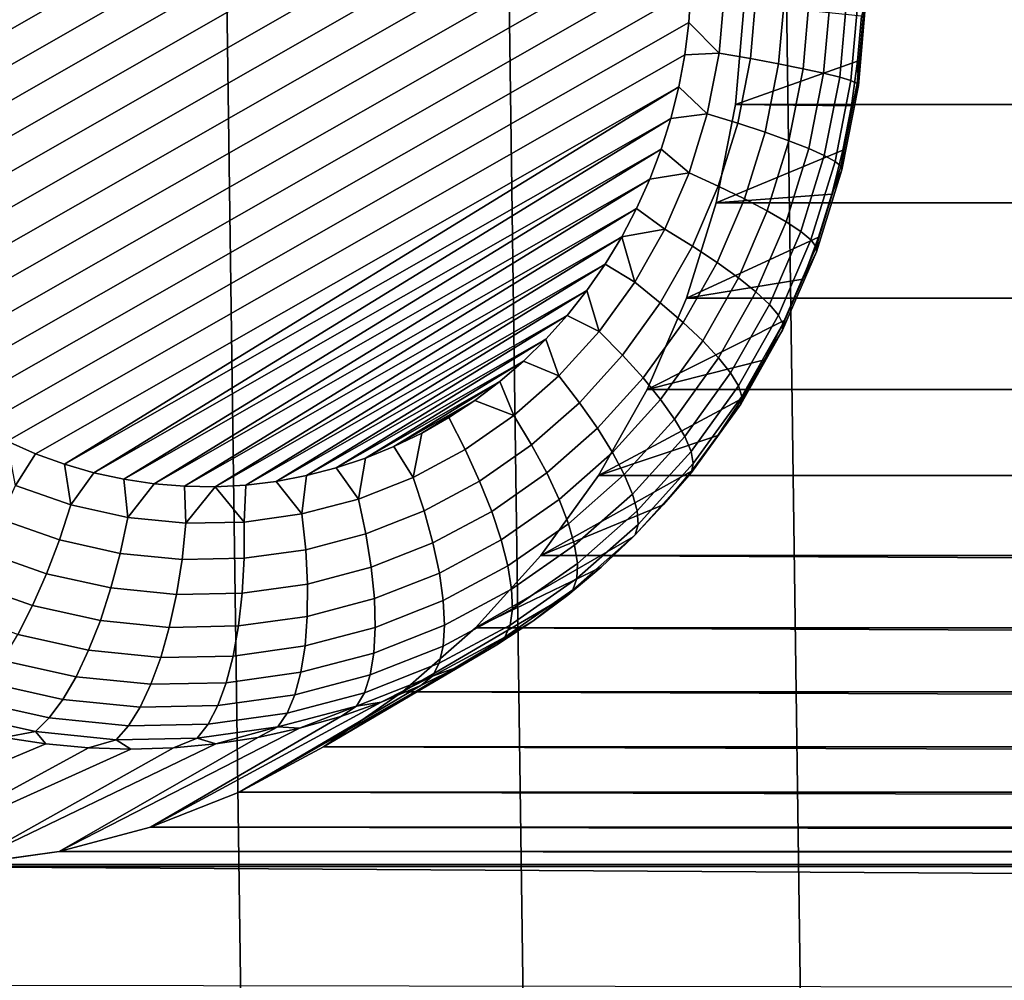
# Model space of a CAD drawing. Header units: metres. Extents: x -22 to 239, y -22 to 22.
# Tile 243 of 325: x 213 to 214.11, y -6.39 to -5.31. Entities that reach past the tile are written whole.
import ezdxf

# ---------------------------------------------------------------- set-up
doc = ezdxf.new("R2010")
doc.units = ezdxf.units.M
doc.layers.add('solid_10_151_033_XXX', color=7, linetype='CONTINUOUS')

msp = doc.modelspace()

# ---------------------------------------------------------------- linework, layer by layer
at = {"layer": 'solid_10_151_033_XXX'}
for points in [[(213.318314, -11.408838, 229.399719), (212.997879, 11.603481, 229.283081), (212.672134, 11.787946, 229.16452), (212.997879, -11.603481, 229.283081)], [(213.633255, -11.204146, 229.514343), (213.318314, 11.408838, 229.399719), (212.997879, 11.603481, 229.283081), (213.318314, -11.408838, 229.399719)], [(213.942337, -10.98961, 229.626846), (213.633255, 11.204146, 229.514343), (213.318314, 11.408838, 229.399719), (213.633255, -11.204146, 229.514343)], [(214.245285, -10.76545, 229.737106), (213.942337, 10.98961, 229.626846), (213.633255, 11.204146, 229.514343), (213.942337, -10.98961, 229.626846)], [(214.54187, -10.531833, 229.845047), (214.245285, 10.76545, 229.737106), (213.942337, 10.98961, 229.626846), (214.245285, -10.76545, 229.737106)], [(213.577393, -4.825072, 183.52153), (212.670151, -5.342736, 183.191315), (212.666, -5.306342, 183.189804), (213.551315, -4.801344, 183.512039)], [(213.601883, -4.850353, 183.530441), (212.676422, -5.378626, 183.193604), (212.670151, -5.342736, 183.191315), (213.577393, -4.825072, 183.52153)], [(213.624725, -4.877068, 183.538757), (212.684753, -5.413842, 183.19664), (212.676422, -5.378626, 183.193604), (213.601883, -4.850353, 183.530441)], [(213.645798, -4.905026, 183.546432), (212.695068, -5.448248, 183.200394), (212.684753, -5.413842, 183.19664), (213.624725, -4.877068, 183.538757)], [(213.66507, -4.934038, 183.553436), (212.707275, -5.481658, 183.204834), (212.695068, -5.448248, 183.200394), (213.645798, -4.905026, 183.546432)], [(213.682495, -4.964028, 183.559784), (212.721252, -5.513919, 183.209915), (212.707275, -5.481658, 183.204834), (213.66507, -4.934038, 183.553436)], [(213.698181, -4.995081, 183.565491), (212.736954, -5.544971, 183.215637), (212.721252, -5.513919, 183.209915), (213.682495, -4.964028, 183.559784)], [(213.712158, -5.027343, 183.570587), (212.754379, -5.574962, 183.22197), (212.736954, -5.544971, 183.215637), (213.698181, -4.995081, 183.565491)], [(213.72438, -5.060751, 183.575027), (212.773636, -5.603974, 183.228989), (212.754379, -5.574962, 183.22197), (213.712158, -5.027343, 183.570587)], [(213.734695, -5.095158, 183.578781), (212.794724, -5.631932, 183.236664), (212.773636, -5.603974, 183.228989), (213.72438, -5.060751, 183.575027)], [(213.743027, -5.130374, 183.581818), (212.817566, -5.658647, 183.24498), (212.794724, -5.631932, 183.236664), (213.734695, -5.095158, 183.578781)], [(213.749298, -5.166264, 183.584091), (212.842056, -5.683928, 183.253891), (212.817566, -5.658647, 183.24498), (213.743027, -5.130374, 183.581818)], [(213.753448, -5.202659, 183.585617), (212.868134, -5.707655, 183.263382), (212.842056, -5.683928, 183.253891), (213.749298, -5.166264, 183.584091)], [(213.755447, -5.239326, 183.586334), (212.895676, -5.729683, 183.273407), (212.868134, -5.707655, 183.263382), (213.753448, -5.202659, 183.585617)], [(213.755249, -5.27611, 183.586258), (212.924515, -5.749851, 183.283905), (212.895676, -5.729683, 183.273407), (213.755447, -5.239326, 183.586334)], [(213.752869, -5.312836, 183.585403), (212.954544, -5.768068, 183.29483), (212.924515, -5.749851, 183.283905), (213.755249, -5.27611, 183.586258)], [(213.787033, -5.347259, 183.600891), (213.752869, -5.312836, 183.585403), (213.755249, -5.27611, 183.586258), (213.793167, -5.277771, 183.603119)], [(213.787033, -5.347259, 183.600891), (213.793167, -5.277771, 183.603119), (213.82869, -5.279304, 183.625275), (213.822159, -5.353367, 183.622894)], [(213.822159, -5.353367, 183.622894), (213.82869, -5.279304, 183.625275), (213.860779, -5.280776, 183.652161), (213.853867, -5.359237, 183.649643)], [(213.853867, -5.359237, 183.649643), (213.860779, -5.280776, 183.652161), (213.888809, -5.28216, 183.683273), (213.881531, -5.364753, 183.680618)], [(213.881531, -5.364753, 183.680618), (213.888809, -5.28216, 183.683273), (213.912247, -5.283428, 183.717987), (213.904633, -5.369807, 183.71521)], [(213.904633, -5.369807, 183.71521), (213.912247, -5.283428, 183.717987), (213.930603, -5.284555, 183.755615), (213.922699, -5.3743, 183.752747)], [(213.922699, -5.3743, 183.752747), (213.930603, -5.284555, 183.755615), (213.943542, -5.28552, 183.795456), (213.935379, -5.378147, 183.79248)], [(213.935379, -5.378147, 183.79248), (213.943542, -5.28552, 183.795456), (213.950821, -5.286304, 183.8367), (213.942444, -5.38127, 183.833664)], [(229.024612, -5.292181, 190.208038), (229.034546, -5.404896, 190.211655), (213.805267, -5.404896, 184.66864), (213.815186, -5.292181, 184.672256)], [(213.942902, -5.356242, 183.918381), (213.947067, -5.305457, 183.919891), (213.815186, -5.292181, 184.672256), (213.805267, -5.404896, 184.66864)], [(213.942444, -5.38127, 183.833664), (213.950821, -5.286304, 183.8367), (213.952271, -5.286891, 183.878571), (213.943756, -5.383609, 183.875473)], [(213.943756, -5.383609, 183.875473), (213.952271, -5.286891, 183.878571), (213.947067, -5.305457, 183.919891), (213.942902, -5.356242, 183.918381)], [(213.748322, -5.349261, 183.58374), (212.985626, -5.784235, 183.306137), (212.954544, -5.768068, 183.29483), (213.752869, -5.312836, 183.585403)], [(213.787033, -5.347259, 183.600891), (213.748322, -5.349261, 183.58374), (213.752869, -5.312836, 183.585403)], [(213.741623, -5.385253, 183.581299), (213.017548, -5.798253, 183.317764), (212.985626, -5.784235, 183.306137), (213.748322, -5.349261, 183.58374)], [(213.787033, -5.347259, 183.600891), (213.773636, -5.415579, 183.596024), (213.741623, -5.385253, 183.581299), (213.748322, -5.349261, 183.58374)], [(213.773636, -5.415579, 183.596024), (213.787033, -5.347259, 183.600891), (213.822159, -5.353367, 183.622894), (213.807877, -5.426188, 183.617706)], [(213.935959, -5.406683, 183.915848), (213.942902, -5.356242, 183.918381), (213.805267, -5.404896, 184.66864)], [(213.807877, -5.426188, 183.617706), (213.822159, -5.353367, 183.622894), (213.853867, -5.359237, 183.649643), (213.838745, -5.436381, 183.64415)], [(213.838745, -5.436381, 183.64415), (213.853867, -5.359237, 183.649643), (213.881531, -5.364753, 183.680618), (213.865616, -5.445959, 183.67482)], [(213.943756, -5.383609, 183.875473), (213.942902, -5.356242, 183.918381), (213.935959, -5.406683, 183.915848)], [(213.865616, -5.445959, 183.67482), (213.881531, -5.364753, 183.680618), (213.904633, -5.369807, 183.71521), (213.88797, -5.454736, 183.709152)], [(213.88797, -5.454736, 183.709152), (213.904633, -5.369807, 183.71521), (213.922699, -5.3743, 183.752747), (213.905396, -5.462539, 183.746445)], [(213.905396, -5.462539, 183.746445), (213.922699, -5.3743, 183.752747), (213.935379, -5.378147, 183.79248), (213.917526, -5.469218, 183.78598)], [(213.741623, -5.385253, 183.581299), (213.050186, -5.81008, 183.329636), (213.017548, -5.798253, 183.317764)], [(213.741623, -5.385253, 183.581299), (213.732819, -5.420679, 183.578094), (213.050186, -5.81008, 183.329636)], [(213.773636, -5.415579, 183.596024), (213.732819, -5.420679, 183.578094), (213.741623, -5.385253, 183.581299)], [(213.917526, -5.469218, 183.78598), (213.935379, -5.378147, 183.79248), (213.942444, -5.38127, 183.833664), (213.924149, -5.474642, 183.826996)], [(213.924149, -5.474642, 183.826996), (213.942444, -5.38127, 183.833664), (213.943756, -5.383609, 183.875473), (213.92511, -5.478704, 183.868683)], [(213.92511, -5.478704, 183.868683), (213.943756, -5.383609, 183.875473), (213.935959, -5.406683, 183.915848), (213.92627, -5.456608, 183.912323)], [(229.034546, -5.404896, 190.211655), (229.056259, -5.515649, 190.219559), (213.783554, -5.515649, 184.660736), (213.805267, -5.404896, 184.66864)], [(213.92627, -5.456608, 183.912323), (213.935959, -5.406683, 183.915848), (213.805267, -5.404896, 184.66864), (213.783554, -5.515649, 184.660736)], [(213.773636, -5.415579, 183.596024), (213.753143, -5.481875, 183.588562), (213.721954, -5.455391, 183.574142), (213.732819, -5.420679, 183.578094)], [(213.753143, -5.481875, 183.588562), (213.773636, -5.415579, 183.596024), (213.807877, -5.426188, 183.617706), (213.786041, -5.49685, 183.609756)], [(213.732819, -5.420679, 183.578094), (213.083405, -5.819678, 183.341736), (213.050186, -5.81008, 183.329636)], [(213.732819, -5.420679, 183.578094), (213.721954, -5.455391, 183.574142), (213.083405, -5.819678, 183.341736)], [(213.786041, -5.49685, 183.609756), (213.807877, -5.426188, 183.617706), (213.838745, -5.436381, 183.64415), (213.815598, -5.511238, 183.635727)], [(213.815598, -5.511238, 183.635727), (213.838745, -5.436381, 183.64415), (213.865616, -5.445959, 183.67482), (213.841248, -5.524758, 183.665955)], [(213.841248, -5.524758, 183.665955), (213.865616, -5.445959, 183.67482), (213.88797, -5.454736, 183.709152), (213.862488, -5.537147, 183.699875)], [(213.721954, -5.455391, 183.574142), (213.117096, -5.827019, 183.353989), (213.083405, -5.819678, 183.341736)], [(213.721954, -5.455391, 183.574142), (213.709061, -5.489291, 183.569458), (213.117096, -5.827019, 183.353989)], [(213.753143, -5.481875, 183.588562), (213.709061, -5.489291, 183.569458), (213.721954, -5.455391, 183.574142)], [(213.913864, -5.50585, 183.907806), (213.92627, -5.456608, 183.912323), (213.783554, -5.515649, 184.660736)], [(213.862488, -5.537147, 183.699875), (213.88797, -5.454736, 183.709152), (213.905396, -5.462539, 183.746445), (213.878922, -5.548162, 183.736801)], [(213.878922, -5.548162, 183.736801), (213.905396, -5.462539, 183.746445), (213.917526, -5.469218, 183.78598), (213.890198, -5.55759, 183.776031)], [(213.92511, -5.478704, 183.868683), (213.92627, -5.456608, 183.912323), (213.913864, -5.50585, 183.907806)], [(213.890198, -5.55759, 183.776031), (213.917526, -5.469218, 183.78598), (213.924149, -5.474642, 183.826996), (213.896133, -5.565246, 183.816803)], [(213.753143, -5.481875, 183.588562), (213.7258, -5.545311, 183.578598), (213.694183, -5.522281, 183.564041), (213.709061, -5.489291, 183.569458)], [(213.7258, -5.545311, 183.578598), (213.753143, -5.481875, 183.588562), (213.786041, -5.49685, 183.609756), (213.756882, -5.564464, 183.599136)], [(213.896133, -5.565246, 183.816803), (213.924149, -5.474642, 183.826996), (213.92511, -5.478704, 183.868683), (213.896576, -5.570981, 183.858307)], [(213.896576, -5.570981, 183.858307), (213.92511, -5.478704, 183.868683), (213.913864, -5.50585, 183.907806), (213.898804, -5.554242, 183.902328)], [(213.709061, -5.489291, 183.569458), (213.151123, -5.832087, 183.366379), (213.117096, -5.827019, 183.353989)], [(213.709061, -5.489291, 183.569458), (213.694183, -5.522281, 183.564041), (213.151123, -5.832087, 183.366379)], [(213.898804, -5.554242, 183.902328), (213.913864, -5.50585, 183.907806), (213.783554, -5.515649, 184.660736), (213.75032, -5.623117, 184.648651)], [(213.756882, -5.564464, 183.599136), (213.786041, -5.49685, 183.609756), (213.815598, -5.511238, 183.635727), (213.784714, -5.582866, 183.624481)], [(229.056259, -5.515649, 190.219559), (229.089493, -5.623117, 190.231644), (213.75032, -5.623117, 184.648651), (213.783554, -5.515649, 184.660736)], [(213.784714, -5.582866, 183.624481), (213.815598, -5.511238, 183.635727), (213.841248, -5.524758, 183.665955), (213.808746, -5.600158, 183.654129)], [(213.694183, -5.522281, 183.564041), (213.18541, -5.834867, 183.37886), (213.151123, -5.832087, 183.366379)], [(213.694183, -5.522281, 183.564041), (213.677368, -5.554221, 183.557922), (213.18541, -5.834867, 183.37886)], [(213.7258, -5.545311, 183.578598), (213.677368, -5.554221, 183.557922), (213.694183, -5.522281, 183.564041)], [(213.808746, -5.600158, 183.654129), (213.841248, -5.524758, 183.665955), (213.862488, -5.537147, 183.699875), (213.828506, -5.616003, 183.6875)], [(213.828506, -5.616003, 183.6875), (213.862488, -5.537147, 183.699875), (213.878922, -5.548162, 183.736801), (213.843597, -5.630092, 183.723953)], [(213.691956, -5.60509, 183.566284), (213.677368, -5.554221, 183.557922), (213.7258, -5.545311, 183.578598)], [(213.691956, -5.60509, 183.566284), (213.7258, -5.545311, 183.578598), (213.756882, -5.564464, 183.599136), (213.72081, -5.62818, 183.586014)], [(213.843597, -5.630092, 183.723953), (213.878922, -5.548162, 183.736801), (213.890198, -5.55759, 183.776031), (213.85376, -5.642149, 183.762772)], [(213.677368, -5.554221, 183.557922), (213.219818, -5.835343, 183.391388), (213.18541, -5.834867, 183.37886)], [(213.677368, -5.554221, 183.557922), (213.658691, -5.584993, 183.551117), (213.219818, -5.835343, 183.391388)], [(213.691956, -5.60509, 183.566284), (213.658691, -5.584993, 183.551117), (213.677368, -5.554221, 183.557922)], [(213.881119, -5.601619, 183.895889), (213.898804, -5.554242, 183.902328), (213.75032, -5.623117, 184.648651)], [(213.85376, -5.642149, 183.762772), (213.890198, -5.55759, 183.776031), (213.896133, -5.565246, 183.816803), (213.858749, -5.651941, 183.803192)], [(213.896576, -5.570981, 183.858307), (213.898804, -5.554242, 183.902328), (213.881119, -5.601619, 183.895889)], [(213.72081, -5.62818, 183.586014), (213.756882, -5.564464, 183.599136), (213.784714, -5.582866, 183.624481), (213.74649, -5.650364, 183.610565)], [(213.858749, -5.651941, 183.803192), (213.896133, -5.565246, 183.816803), (213.896576, -5.570981, 183.858307), (213.858505, -5.659276, 183.844452)], [(213.858505, -5.659276, 183.844452), (213.896576, -5.570981, 183.858307), (213.881119, -5.601619, 183.895889), (213.86087, -5.647821, 183.888519)], [(213.658691, -5.584993, 183.551117), (213.254196, -5.833511, 183.4039), (213.219818, -5.835343, 183.391388)], [(213.658691, -5.584993, 183.551117), (213.638184, -5.614494, 183.543655), (213.254196, -5.833511, 183.4039)], [(213.691956, -5.60509, 183.566284), (213.652023, -5.66046, 183.551758), (213.638184, -5.614494, 183.543655), (213.658691, -5.584993, 183.551117)], [(213.74649, -5.650364, 183.610565), (213.784714, -5.582866, 183.624481), (213.808746, -5.600158, 183.654129), (213.768509, -5.671211, 183.639481)], [(213.652023, -5.66046, 183.551758), (213.691956, -5.60509, 183.566284), (213.72081, -5.62818, 183.586014), (213.678253, -5.687196, 183.570526)], [(213.86087, -5.647821, 183.888519), (213.881119, -5.601619, 183.895889), (213.75032, -5.623117, 184.648651), (213.705963, -5.726017, 184.632507)], [(213.768509, -5.671211, 183.639481), (213.808746, -5.600158, 183.654129), (213.828506, -5.616003, 183.6875), (213.786423, -5.690313, 183.67218)], [(213.638184, -5.614494, 183.543655), (213.288452, -5.82937, 183.416367), (213.254196, -5.833511, 183.4039)], [(213.638184, -5.614494, 183.543655), (213.615967, -5.642561, 183.535568), (213.288452, -5.82937, 183.416367)], [(213.652023, -5.66046, 183.551758), (213.615967, -5.642561, 183.535568), (213.638184, -5.614494, 183.543655)], [(213.786423, -5.690313, 183.67218), (213.828506, -5.616003, 183.6875), (213.843597, -5.630092, 183.723953), (213.799881, -5.707298, 183.708038)], [(213.678253, -5.687196, 183.570526), (213.72081, -5.62818, 183.586014), (213.74649, -5.650364, 183.610565), (213.701416, -5.712885, 183.594162)], [(229.089493, -5.623117, 190.231644), (229.13385, -5.726017, 190.247787), (213.705963, -5.726017, 184.632507), (213.75032, -5.623117, 184.648651)], [(213.799881, -5.707298, 183.708038), (213.843597, -5.630092, 183.723953), (213.85376, -5.642149, 183.762772), (213.80864, -5.721835, 183.746353)], [(213.615967, -5.642561, 183.535568), (213.322403, -5.822932, 183.428726), (213.288452, -5.82937, 183.416367)], [(213.615967, -5.642561, 183.535568), (213.592148, -5.669075, 183.526901), (213.322403, -5.822932, 183.428726)], [(213.652023, -5.66046, 183.551758), (213.606522, -5.710724, 183.535187), (213.592148, -5.669075, 183.526901), (213.615967, -5.642561, 183.535568)], [(213.701416, -5.712885, 183.594162), (213.74649, -5.650364, 183.610565), (213.768509, -5.671211, 183.639481), (213.721054, -5.737024, 183.622208)], [(213.838135, -5.692693, 183.880249), (213.86087, -5.647821, 183.888519), (213.705963, -5.726017, 184.632507)], [(213.80864, -5.721835, 183.746353), (213.85376, -5.642149, 183.762772), (213.858749, -5.651941, 183.803192), (213.8125, -5.733639, 183.786362)], [(213.858505, -5.659276, 183.844452), (213.86087, -5.647821, 183.888519), (213.838135, -5.692693, 183.880249)], [(213.606522, -5.710724, 183.535187), (213.652023, -5.66046, 183.551758), (213.678253, -5.687196, 183.570526), (213.629761, -5.740772, 183.552872)], [(213.8125, -5.733639, 183.786362), (213.858749, -5.651941, 183.803192), (213.858505, -5.659276, 183.844452), (213.811401, -5.742482, 183.827301)], [(213.811401, -5.742482, 183.827301), (213.858505, -5.659276, 183.844452), (213.838135, -5.692693, 183.880249), (213.812988, -5.736082, 183.871094)], [(213.592148, -5.669075, 183.526901), (213.355896, -5.81423, 183.440903), (213.322403, -5.822932, 183.428726)], [(213.592148, -5.669075, 183.526901), (213.566788, -5.693946, 183.51767), (213.355896, -5.81423, 183.440903)], [(213.606522, -5.710724, 183.535187), (213.566788, -5.693946, 183.51767), (213.592148, -5.669075, 183.526901)], [(213.721054, -5.737024, 183.622208), (213.768509, -5.671211, 183.639481), (213.786423, -5.690313, 183.67218), (213.736801, -5.759143, 183.654129)], [(213.566788, -5.693946, 183.51767), (213.388809, -5.803292, 183.452896), (213.355896, -5.81423, 183.440903)], [(213.566788, -5.693946, 183.51767), (213.540009, -5.717046, 183.507919), (213.388809, -5.803292, 183.452896)], [(213.606522, -5.710724, 183.535187), (213.55603, -5.755252, 183.516815), (213.540009, -5.717046, 183.507919), (213.566788, -5.693946, 183.51767)], [(213.629761, -5.740772, 183.552872), (213.678253, -5.687196, 183.570526), (213.701416, -5.712885, 183.594162), (213.65004, -5.769641, 183.57547)], [(213.812988, -5.736082, 183.871094), (213.838135, -5.692693, 183.880249), (213.705963, -5.726017, 184.632507), (213.651123, -5.822847, 184.612549)], [(213.736801, -5.759143, 183.654129), (213.786423, -5.690313, 183.67218), (213.799881, -5.707298, 183.708038), (213.748322, -5.77881, 183.68927)], [(213.540009, -5.717046, 183.507919), (213.42099, -5.790172, 183.4646), (213.388809, -5.803292, 183.452896)], [(213.540009, -5.717046, 183.507919), (213.511948, -5.738289, 183.497711), (213.42099, -5.790172, 183.4646)], [(213.55603, -5.755252, 183.516815), (213.511948, -5.738289, 183.497711), (213.540009, -5.717046, 183.507919)], [(213.55603, -5.755252, 183.516815), (213.606522, -5.710724, 183.535187), (213.629761, -5.740772, 183.552872), (213.575928, -5.788232, 183.533279)], [(213.65004, -5.769641, 183.57547), (213.701416, -5.712885, 183.594162), (213.721054, -5.737024, 183.622208), (213.666977, -5.796769, 183.602524)], [(213.748322, -5.77881, 183.68927), (213.799881, -5.707298, 183.708038), (213.80864, -5.721835, 183.746353), (213.755417, -5.795642, 183.726974)], [(229.13385, -5.726017, 190.247787), (229.188675, -5.822847, 190.267746), (213.651123, -5.822847, 184.612549), (213.705963, -5.726017, 184.632507)], [(213.755417, -5.795642, 183.726974), (213.80864, -5.721835, 183.746353), (213.8125, -5.733639, 183.786362), (213.757935, -5.809311, 183.766495)], [(213.511948, -5.738289, 183.497711), (213.452316, -5.77493, 183.475998), (213.42099, -5.790172, 183.4646)], [(213.511948, -5.738289, 183.497711), (213.482681, -5.757611, 183.487061), (213.452316, -5.77493, 183.475998)], [(213.55603, -5.755252, 183.516815), (213.50116, -5.793482, 183.496841), (213.482681, -5.757611, 183.487061), (213.511948, -5.738289, 183.497711)], [(213.785507, -5.777841, 183.861099), (213.812988, -5.736082, 183.871094), (213.651123, -5.822847, 184.612549)], [(213.666977, -5.796769, 183.602524), (213.721054, -5.737024, 183.622208), (213.736801, -5.759143, 183.654129), (213.680237, -5.821626, 183.633545)], [(213.757935, -5.809311, 183.766495), (213.8125, -5.733639, 183.786362), (213.811401, -5.742482, 183.827301), (213.755829, -5.819551, 183.807068)], [(213.811401, -5.742482, 183.827301), (213.812988, -5.736082, 183.871094), (213.785507, -5.777841, 183.861099)], [(213.575928, -5.788232, 183.533279), (213.629761, -5.740772, 183.552872), (213.65004, -5.769641, 183.57547), (213.593018, -5.819919, 183.554703)], [(213.755829, -5.819551, 183.807068), (213.811401, -5.742482, 183.827301), (213.785507, -5.777841, 183.861099), (213.755798, -5.81783, 183.850281)], [(213.50116, -5.793482, 183.496841), (213.442612, -5.824934, 183.475525), (213.452316, -5.77493, 183.475998), (213.482681, -5.757611, 183.487061)], [(213.50116, -5.793482, 183.496841), (213.55603, -5.755252, 183.516815), (213.575928, -5.788232, 183.533279), (213.517456, -5.82898, 183.511993)], [(213.680237, -5.821626, 183.633545), (213.736801, -5.759143, 183.654129), (213.748322, -5.77881, 183.68927), (213.68956, -5.843729, 183.667892)], [(213.593018, -5.819919, 183.554703), (213.65004, -5.769641, 183.57547), (213.666977, -5.796769, 183.602524), (213.606949, -5.849694, 183.580688)], [(212.995071, -5.833841, 183.312637), (212.985626, -5.784235, 183.306137), (213.017548, -5.798253, 183.317764)], [(213.442612, -5.824934, 183.475525), (213.42099, -5.790172, 183.4646), (213.452316, -5.77493, 183.475998)], [(213.755798, -5.81783, 183.850281), (213.785507, -5.777841, 183.861099), (213.651123, -5.822847, 184.612549), (213.586334, -5.912714, 184.588959)], [(213.68956, -5.843729, 183.667892), (213.748322, -5.77881, 183.68927), (213.755417, -5.795642, 183.726974), (213.694763, -5.862645, 183.70491)], [(213.442612, -5.824934, 183.475525), (213.381119, -5.849213, 183.453156), (213.388809, -5.803292, 183.452896), (213.42099, -5.790172, 183.4646)], [(213.442612, -5.824934, 183.475525), (213.50116, -5.793482, 183.496841), (213.517456, -5.82898, 183.511993), (213.455048, -5.862504, 183.489288)], [(213.517456, -5.82898, 183.511993), (213.575928, -5.788232, 183.533279), (213.593018, -5.819919, 183.554703), (213.531067, -5.863086, 183.532166)], [(213.694763, -5.862645, 183.70491), (213.755417, -5.795642, 183.726974), (213.757935, -5.809311, 183.766495), (213.695755, -5.878007, 183.743866)], [(213.057373, -5.855657, 183.335312), (212.995071, -5.833841, 183.312637), (213.017548, -5.798253, 183.317764), (213.050186, -5.81008, 183.329636)], [(213.381119, -5.849213, 183.453156), (213.355896, -5.81423, 183.440903), (213.388809, -5.803292, 183.452896)], [(213.606949, -5.849694, 183.580688), (213.666977, -5.796769, 183.602524), (213.680237, -5.821626, 183.633545), (213.617462, -5.876978, 183.610687)], [(213.057373, -5.855657, 183.335312), (213.050186, -5.81008, 183.329636), (213.083405, -5.819678, 183.341736)], [(213.381119, -5.849213, 183.453156), (213.317474, -5.866013, 183.429977), (213.322403, -5.822932, 183.428726), (213.355896, -5.81423, 183.440903)], [(213.723953, -5.855912, 183.838684), (213.755798, -5.81783, 183.850281), (213.586334, -5.912714, 184.588959)], [(213.695755, -5.878007, 183.743866), (213.757935, -5.809311, 183.766495), (213.755829, -5.819551, 183.807068), (213.692505, -5.889513, 183.784027)], [(213.755829, -5.819551, 183.807068), (213.755798, -5.81783, 183.850281), (213.723953, -5.855912, 183.838684)], [(213.121582, -5.869912, 183.358688), (213.057373, -5.855657, 183.335312), (213.083405, -5.819678, 183.341736), (213.117096, -5.827019, 183.353989)], [(213.121582, -5.869912, 183.358688), (213.117096, -5.827019, 183.353989), (213.151123, -5.832087, 183.366379)], [(213.317474, -5.866013, 183.429977), (213.288452, -5.82937, 183.416367), (213.322403, -5.822932, 183.428726)], [(213.381119, -5.849213, 183.453156), (213.442612, -5.824934, 183.475525), (213.455048, -5.862504, 183.489288), (213.389511, -5.888381, 183.465424)], [(213.455048, -5.862504, 183.489288), (213.517456, -5.82898, 183.511993), (213.531067, -5.863086, 183.532166), (213.464951, -5.8986, 183.508102)], [(213.531067, -5.863086, 183.532166), (213.593018, -5.819919, 183.554703), (213.606949, -5.849694, 183.580688), (213.541733, -5.895135, 183.556946)], [(229.188675, -5.822847, 190.267746), (229.253479, -5.912714, 190.291336), (213.586334, -5.912714, 184.588959), (213.651123, -5.822847, 184.612549)], [(213.617462, -5.876978, 183.610687), (213.680237, -5.821626, 183.633545), (213.68956, -5.843729, 183.667892), (213.624329, -5.901237, 183.64415)], [(213.692505, -5.889513, 183.784027), (213.755829, -5.819551, 183.807068), (213.723953, -5.855912, 183.838684), (213.690079, -5.89196, 183.826355)], [(212.995071, -5.833841, 183.312637), (213.057373, -5.855657, 183.335312), (213.044449, -5.895249, 183.339828), (212.978043, -5.871997, 183.315659)], [(213.186874, -5.876428, 183.382446), (213.121582, -5.869912, 183.358688), (213.151123, -5.832087, 183.366379), (213.18541, -5.834867, 183.37886)], [(213.186874, -5.876428, 183.382446), (213.18541, -5.834867, 183.37886), (213.219818, -5.835343, 183.391388)], [(213.186874, -5.876428, 183.382446), (213.219818, -5.835343, 183.391388), (213.252441, -5.875123, 183.406311)], [(213.252441, -5.875123, 183.406311), (213.219818, -5.835343, 183.391388), (213.254196, -5.833511, 183.4039)], [(213.317474, -5.866013, 183.429977), (213.252441, -5.875123, 183.406311), (213.254196, -5.833511, 183.4039), (213.288452, -5.82937, 183.416367)], [(213.317474, -5.866013, 183.429977), (213.381119, -5.849213, 183.453156), (213.389511, -5.888381, 183.465424), (213.321671, -5.906288, 183.440735)], [(213.541733, -5.895135, 183.556946), (213.606949, -5.849694, 183.580688), (213.617462, -5.876978, 183.610687), (213.549255, -5.924501, 183.585861)], [(213.624329, -5.901237, 183.64415), (213.68956, -5.843729, 183.667892), (213.694763, -5.862645, 183.70491), (213.627441, -5.922, 183.680405)], [(213.057373, -5.855657, 183.335312), (213.121582, -5.869912, 183.358688), (213.112869, -5.910443, 183.364746), (213.044449, -5.895249, 183.339828)], [(213.690079, -5.89196, 183.826355), (213.723953, -5.855912, 183.838684), (213.586334, -5.912714, 184.588959), (213.51265, -5.994111, 184.562149)], [(212.978043, -5.871997, 183.315659), (213.044449, -5.895249, 183.339828), (213.029968, -5.93329, 183.349777), (212.959641, -5.908657, 183.324173)], [(213.121582, -5.869912, 183.358688), (213.186874, -5.876428, 183.382446), (213.182465, -5.917388, 183.390076), (213.112869, -5.910443, 183.364746)], [(213.252441, -5.875123, 183.406311), (213.317474, -5.866013, 183.429977), (213.321671, -5.906288, 183.440735), (213.252365, -5.915998, 183.415512)], [(213.389511, -5.888381, 183.465424), (213.455048, -5.862504, 183.489288), (213.464951, -5.8986, 183.508102), (213.395523, -5.926014, 183.482834)], [(213.464951, -5.8986, 183.508102), (213.531067, -5.863086, 183.532166), (213.541733, -5.895135, 183.556946), (213.472153, -5.932519, 183.531616)], [(213.627441, -5.922, 183.680405), (213.694763, -5.862645, 183.70491), (213.695755, -5.878007, 183.743866), (213.626724, -5.938861, 183.71875)], [(213.186874, -5.876428, 183.382446), (213.252441, -5.875123, 183.406311), (213.252365, -5.915998, 183.415512), (213.182465, -5.917388, 183.390076)], [(213.549255, -5.924501, 183.585861), (213.617462, -5.876978, 183.610687), (213.624329, -5.901237, 183.64415), (213.553467, -5.950613, 183.618347)], [(213.626724, -5.938861, 183.71875), (213.695755, -5.878007, 183.743866), (213.692505, -5.889513, 183.784027), (213.622208, -5.951491, 183.758438)], [(213.044449, -5.895249, 183.339828), (213.112869, -5.910443, 183.364746), (213.102463, -5.949386, 183.37616), (213.029968, -5.93329, 183.349777)], [(213.321671, -5.906288, 183.440735), (213.389511, -5.888381, 183.465424), (213.395523, -5.926014, 183.482834), (213.323654, -5.944983, 183.456665)], [(213.472153, -5.932519, 183.531616), (213.541733, -5.895135, 183.556946), (213.549255, -5.924501, 183.585861), (213.476471, -5.963599, 183.559372)], [(213.654297, -5.92585, 183.813339), (213.690079, -5.89196, 183.826355), (213.51265, -5.994111, 184.562149)], [(213.622208, -5.951491, 183.758438), (213.692505, -5.889513, 183.784027), (213.654297, -5.92585, 183.813339), (213.616714, -5.957469, 183.799652)], [(213.692505, -5.889513, 183.784027), (213.690079, -5.89196, 183.826355), (213.654297, -5.92585, 183.813339)], [(213.252365, -5.915998, 183.415512), (213.321671, -5.906288, 183.440735), (213.323654, -5.944983, 183.456665), (213.250229, -5.955269, 183.429947)], [(213.395523, -5.926014, 183.482834), (213.464951, -5.8986, 183.508102), (213.472153, -5.932519, 183.531616), (213.399063, -5.961377, 183.50502)], [(213.553467, -5.950613, 183.618347), (213.624329, -5.901237, 183.64415), (213.627441, -5.922, 183.680405), (213.554306, -5.972961, 183.653778)], [(212.959641, -5.908657, 183.324173), (213.029968, -5.93329, 183.349777), (213.014252, -5.969035, 183.36496), (212.940216, -5.943106, 183.338013)], [(213.112869, -5.910443, 183.364746), (213.182465, -5.917388, 183.390076), (213.176193, -5.956743, 183.403), (213.102463, -5.949386, 183.37616)], [(213.182465, -5.917388, 183.390076), (213.252365, -5.915998, 183.415512), (213.250229, -5.955269, 183.429947), (213.176193, -5.956743, 183.403)], [(229.327164, -5.994111, 190.318146), (213.51265, -5.994111, 184.562149), (213.586334, -5.912714, 184.588959)], [(229.253479, -5.912714, 190.291336), (229.327164, -5.994111, 190.318146), (213.586334, -5.912714, 184.588959)], [(213.323654, -5.944983, 183.456665), (213.395523, -5.926014, 183.482834), (213.399063, -5.961377, 183.50502), (213.32341, -5.981345, 183.477478)], [(213.616714, -5.957469, 183.799652), (213.654297, -5.92585, 183.813339), (213.51265, -5.994111, 184.562149), (213.43071, -6.066358, 184.532318)], [(213.476471, -5.963599, 183.559372), (213.549255, -5.924501, 183.585861), (213.553467, -5.950613, 183.618347), (213.477859, -5.991235, 183.590836)], [(213.554306, -5.972961, 183.653778), (213.627441, -5.922, 183.680405), (213.626724, -5.938861, 183.71875), (213.551743, -5.991109, 183.691452)], [(213.029968, -5.93329, 183.349777), (213.102463, -5.949386, 183.37616), (213.090561, -5.985979, 183.392731), (213.014252, -5.969035, 183.36496)], [(213.399063, -5.961377, 183.50502), (213.472153, -5.932519, 183.531616), (213.476471, -5.963599, 183.559372), (213.40004, -5.99378, 183.531555)], [(213.551743, -5.991109, 183.691452), (213.626724, -5.938861, 183.71875), (213.622208, -5.951491, 183.758438), (213.545837, -6.004703, 183.730637)], [(212.940216, -5.943106, 183.338013), (213.014252, -5.969035, 183.36496), (212.997589, -6.00179, 183.385071), (212.920151, -5.974671, 183.356888)], [(213.102463, -5.949386, 183.37616), (213.176193, -5.956743, 183.403), (213.168182, -5.993724, 183.420975), (213.090561, -5.985979, 183.392731)], [(213.250229, -5.955269, 183.429947), (213.323654, -5.944983, 183.456665), (213.32341, -5.981345, 183.477478), (213.246124, -5.992173, 183.449341)], [(213.477859, -5.991235, 183.590836), (213.553467, -5.950613, 183.618347), (213.554306, -5.972961, 183.653778), (213.476257, -6.014887, 183.625381)], [(213.176193, -5.956743, 183.403), (213.250229, -5.955269, 183.429947), (213.246124, -5.992173, 183.449341), (213.168182, -5.993724, 183.420975)], [(213.32341, -5.981345, 183.477478), (213.399063, -5.961377, 183.50502), (213.40004, -5.99378, 183.531555), (213.320908, -6.014664, 183.502762)], [(213.616714, -5.957469, 183.799652), (213.43071, -6.066358, 184.532318), (213.341782, -6.12832, 184.499954), (213.577469, -5.98671, 183.78537)], [(213.545837, -6.004703, 183.730637), (213.622208, -5.951491, 183.758438), (213.577469, -5.98671, 183.78537), (213.536697, -6.013472, 183.770538)], [(213.622208, -5.951491, 183.758438), (213.616714, -5.957469, 183.799652), (213.577469, -5.98671, 183.78537)], [(213.014252, -5.969035, 183.36496), (213.090561, -5.985979, 183.392731), (213.077408, -6.01951, 183.414124), (212.997589, -6.00179, 183.385071)], [(213.40004, -5.99378, 183.531555), (213.476471, -5.963599, 183.559372), (213.477859, -5.991235, 183.590836), (213.398438, -6.022592, 183.561935)], [(213.476257, -6.014887, 183.625381), (213.554306, -5.972961, 183.653778), (213.551743, -5.991109, 183.691452), (213.471725, -6.034094, 183.662338)], [(213.246124, -5.992173, 183.449341), (213.32341, -5.981345, 183.477478), (213.320908, -6.014664, 183.502762), (213.240082, -6.025988, 183.473328)], [(213.090561, -5.985979, 183.392731), (213.168182, -5.993724, 183.420975), (213.158569, -6.02761, 183.443665), (213.077408, -6.01951, 183.414124)], [(213.168182, -5.993724, 183.420975), (213.246124, -5.992173, 183.449341), (213.240082, -6.025988, 183.473328), (213.158569, -6.02761, 183.443665)], [(213.320908, -6.014664, 183.502762), (213.40004, -5.99378, 183.531555), (213.398438, -6.022592, 183.561935), (213.316223, -6.04429, 183.532013)], [(213.536697, -6.013472, 183.770538), (213.577469, -5.98671, 183.78537), (213.341782, -6.12832, 184.499954)], [(213.398438, -6.022592, 183.561935), (213.477859, -5.991235, 183.590836), (213.476257, -6.014887, 183.625381), (213.394302, -6.04725, 183.595551)], [(229.409103, -6.066358, 190.347977), (213.43071, -6.066358, 184.532318), (213.51265, -5.994111, 184.562149)], [(213.471725, -6.034094, 183.662338), (213.551743, -5.991109, 183.691452), (213.545837, -6.004703, 183.730637), (213.46434, -6.048481, 183.700989)], [(229.327164, -5.994111, 190.318146), (229.409103, -6.066358, 190.347977), (213.51265, -5.994111, 184.562149)], [(212.997589, -6.00179, 183.385071), (213.077408, -6.01951, 183.414124), (213.063232, -6.049325, 183.439926), (212.980316, -6.030913, 183.409744)], [(213.46434, -6.048481, 183.700989), (213.545837, -6.004703, 183.730637), (213.494537, -6.037667, 183.755188)], [(213.545837, -6.004703, 183.730637), (213.536697, -6.013472, 183.770538), (213.494537, -6.037667, 183.755188)], [(213.240082, -6.025988, 183.473328), (213.320908, -6.014664, 183.502762), (213.316223, -6.04429, 183.532013), (213.232254, -6.056055, 183.501434)], [(213.494537, -6.037667, 183.755188), (213.536697, -6.013472, 183.770538), (213.341782, -6.12832, 184.499954), (213.246887, -6.179294, 184.465408)], [(213.394302, -6.04725, 183.595551), (213.476257, -6.014887, 183.625381), (213.471725, -6.034094, 183.662338), (213.387695, -6.067275, 183.631744)], [(213.077408, -6.01951, 183.414124), (213.158569, -6.02761, 183.443665), (213.147568, -6.05774, 183.470612), (213.063232, -6.049325, 183.439926)], [(213.158569, -6.02761, 183.443665), (213.240082, -6.025988, 183.473328), (213.232254, -6.056055, 183.501434), (213.147568, -6.05774, 183.470612)], [(213.316223, -6.04429, 183.532013), (213.398438, -6.022592, 183.561935), (213.394302, -6.04725, 183.595551), (213.309448, -6.069644, 183.564667)], [(212.980316, -6.030913, 183.409744), (213.063232, -6.049325, 183.439926), (213.048325, -6.074841, 183.46962), (212.962753, -6.05584, 183.438477)], [(213.451126, -6.059211, 183.73938), (213.494537, -6.037667, 183.755188), (213.246887, -6.179294, 184.465408)], [(213.387695, -6.067275, 183.631744), (213.471725, -6.034094, 183.662338), (213.46434, -6.048481, 183.700989), (213.378754, -6.082274, 183.66983)], [(213.46434, -6.048481, 183.700989), (213.494537, -6.037667, 183.755188), (213.451126, -6.059211, 183.73938)], [(213.063232, -6.049325, 183.439926), (213.147568, -6.05774, 183.470612), (213.135376, -6.083528, 183.501297), (213.048325, -6.074841, 183.46962)], [(213.232254, -6.056055, 183.501434), (213.316223, -6.04429, 183.532013), (213.309448, -6.069644, 183.564667), (213.222778, -6.081788, 183.533112)], [(213.309448, -6.069644, 183.564667), (213.394302, -6.04725, 183.595551), (213.387695, -6.067275, 183.631744), (213.300705, -6.090235, 183.600082)], [(213.378754, -6.082274, 183.66983), (213.46434, -6.048481, 183.700989), (213.406601, -6.078033, 183.723175)], [(213.46434, -6.048481, 183.700989), (213.451126, -6.059211, 183.73938), (213.406601, -6.078033, 183.723175)], [(212.962753, -6.05584, 183.438477), (213.048325, -6.074841, 183.46962), (213.03299, -6.095563, 183.50264), (212.945251, -6.076081, 183.470703)], [(213.147568, -6.05774, 183.470612), (213.232254, -6.056055, 183.501434), (213.222778, -6.081788, 183.533112), (213.135376, -6.083528, 183.501297)], [(213.406601, -6.078033, 183.723175), (213.451126, -6.059211, 183.73938), (213.246887, -6.179294, 184.465408), (213.147125, -6.218688, 184.429108)], [(213.222778, -6.081788, 183.533112), (213.309448, -6.069644, 183.564667), (213.300705, -6.090235, 183.600082), (213.211838, -6.102684, 183.567734)], [(213.300705, -6.090235, 183.600082), (213.387695, -6.067275, 183.631744), (213.378754, -6.082274, 183.66983), (213.290161, -6.105658, 183.637589)], [(229.498032, -6.12832, 190.380341), (213.341782, -6.12832, 184.499954), (213.43071, -6.066358, 184.532318)], [(229.409103, -6.066358, 190.347977), (229.498032, -6.12832, 190.380341), (213.43071, -6.066358, 184.532318)], [(212.945251, -6.076081, 183.470703), (213.03299, -6.095563, 183.50264), (213.017502, -6.111084, 183.538345), (212.928146, -6.091243, 183.505814)], [(213.048325, -6.074841, 183.46962), (213.135376, -6.083528, 183.501297), (213.122223, -6.104468, 183.535126), (213.03299, -6.095563, 183.50264)], [(213.135376, -6.083528, 183.501297), (213.222778, -6.081788, 183.533112), (213.211838, -6.102684, 183.567734), (213.122223, -6.104468, 183.535126)], [(213.36113, -6.094068, 183.706635), (213.406601, -6.078033, 183.723175), (213.147125, -6.218688, 184.429108)], [(213.290161, -6.105658, 183.637589), (213.378754, -6.082274, 183.66983), (213.31485, -6.107262, 183.689789)], [(213.378754, -6.082274, 183.66983), (213.36113, -6.094068, 183.706635), (213.31485, -6.107262, 183.689789)], [(213.378754, -6.082274, 183.66983), (213.406601, -6.078033, 183.723175), (213.36113, -6.094068, 183.706635)], [(212.928146, -6.091243, 183.505814), (213.017502, -6.111084, 183.538345), (212.981934, -6.117571, 183.568619), (212.935013, -6.107262, 183.551544)], [(213.31485, -6.107262, 183.689789), (213.36113, -6.094068, 183.706635), (213.147125, -6.218688, 184.429108), (213.044037, -6.245895, 184.391586)], [(213.211838, -6.102684, 183.567734), (213.300705, -6.090235, 183.600082), (213.290161, -6.105658, 183.637589), (213.199661, -6.118338, 183.604645)], [(213.03299, -6.095563, 183.50264), (213.122223, -6.104468, 183.535126), (213.108383, -6.120154, 183.571426), (213.017502, -6.111084, 183.538345)], [(213.122223, -6.104468, 183.535126), (213.211838, -6.102684, 183.567734), (213.199661, -6.118338, 183.604645), (213.108383, -6.120154, 183.571426)], [(213.199661, -6.118338, 183.604645), (213.290161, -6.105658, 183.637589), (213.220535, -6.124959, 183.655457)], [(213.290161, -6.105658, 183.637589), (213.267944, -6.117571, 183.672714), (213.220535, -6.124959, 183.655457)], [(213.290161, -6.105658, 183.637589), (213.31485, -6.107262, 183.689789), (213.267944, -6.117571, 183.672714)], [(213.017502, -6.111084, 183.538345), (213.029327, -6.124959, 183.585861), (212.981934, -6.117571, 183.568619)], [(213.017502, -6.111084, 183.538345), (213.108383, -6.120154, 183.571426), (213.077057, -6.129403, 183.603241), (213.029327, -6.124959, 183.585861)], [(213.267944, -6.117571, 183.672714), (213.31485, -6.107262, 183.689789), (213.044037, -6.245895, 184.391586)], [(212.981934, -6.117571, 183.568619), (213.029327, -6.124959, 183.585861), (212.726379, -6.252228, 184.275955)], [(213.029327, -6.124959, 183.585861), (213.077057, -6.129403, 183.603241), (212.832291, -6.262797, 184.314514), (212.726379, -6.252228, 184.275955)], [(213.220535, -6.124959, 183.655457), (213.267944, -6.117571, 183.672714), (213.044037, -6.245895, 184.391586), (212.938507, -6.260681, 184.35318)], [(213.172821, -6.129403, 183.638092), (213.220535, -6.124959, 183.655457), (212.938507, -6.260681, 184.35318)], [(213.108383, -6.120154, 183.571426), (213.124939, -6.130886, 183.620667), (213.077057, -6.129403, 183.603241)], [(213.108383, -6.120154, 183.571426), (213.199661, -6.118338, 183.604645), (213.172821, -6.129403, 183.638092), (213.124939, -6.130886, 183.620667)], [(213.199661, -6.118338, 183.604645), (213.220535, -6.124959, 183.655457), (213.172821, -6.129403, 183.638092)], [(229.592911, -6.179294, 190.414886), (213.246887, -6.179294, 184.465408), (213.341782, -6.12832, 184.499954)], [(229.498032, -6.12832, 190.380341), (229.592911, -6.179294, 190.414886), (213.341782, -6.12832, 184.499954)], [(213.124939, -6.130886, 183.620667), (213.172821, -6.129403, 183.638092), (212.938507, -6.260681, 184.35318), (212.832291, -6.262797, 184.314514)], [(213.077057, -6.129403, 183.603241), (213.124939, -6.130886, 183.620667), (212.832291, -6.262797, 184.314514)], [(229.692688, -6.218688, 190.451187), (213.147125, -6.218688, 184.429108), (213.246887, -6.179294, 184.465408)], [(229.592911, -6.179294, 190.414886), (229.692688, -6.218688, 190.451187), (213.246887, -6.179294, 184.465408)], [(229.795761, -6.245895, 190.488708), (213.044037, -6.245895, 184.391586), (213.147125, -6.218688, 184.429108)], [(229.692688, -6.218688, 190.451187), (229.795761, -6.245895, 190.488708), (213.147125, -6.218688, 184.429108)], [(229.901291, -6.260681, 190.527115), (212.938507, -6.260681, 184.35318), (213.044037, -6.245895, 184.391586)], [(229.795761, -6.245895, 190.488708), (229.901291, -6.260681, 190.527115), (213.044037, -6.245895, 184.391586)], [(230.007507, -6.262797, 190.565781), (212.832291, -6.262797, 184.314514), (212.938507, -6.260681, 184.35318)], [(229.901291, -6.260681, 190.527115), (230.007507, -6.262797, 190.565781), (212.938507, -6.260681, 184.35318)], [(212.832291, -6.262797, 184.314514), (233.388245, -6.391063, 191.796265), (228.40274, -6.421983, 189.981689), (209.451569, -6.391066, 183.08403)], [(230.007507, -6.262797, 190.565781), (233.388245, -6.391063, 191.796265), (212.832291, -6.262797, 184.314514)]]:
    msp.add_3dface(points, dxfattribs=at)

doc.saveas('drawing.dxf')
